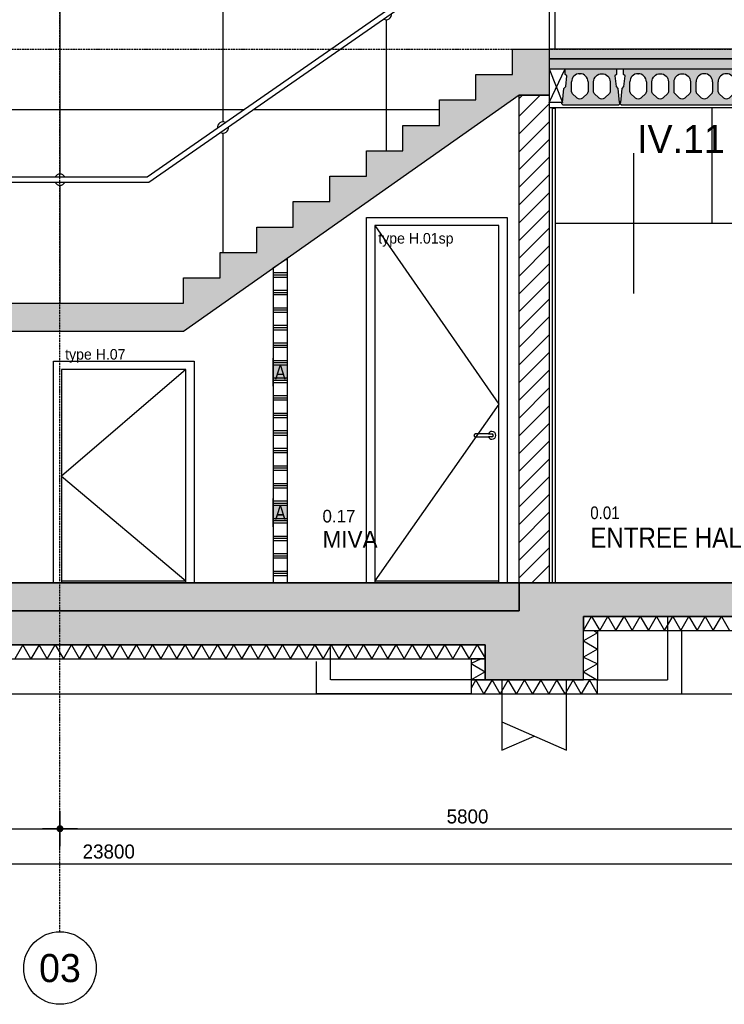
# Model space of a CAD drawing. Header units: millimetres. Extents: x -297000 to 504135, y -166520 to 252050.
# Tile 348 of 416: x 83088 to 88102, y -18600 to -11591. Entities that reach past the tile are written whole.
import ezdxf
from ezdxf.enums import TextEntityAlignment as Align

# ---------------------------------------------------------------- set-up
doc = ezdxf.new("R2010")
doc.units = ezdxf.units.MM
doc.header["$MEASUREMENT"] = 0
for name, pattern in [('ACAD_ISO10W100', [18, 12, -3, 0, -3]), ('CENTER', [50.800000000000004, 31.75, -6.349999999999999, 6.349999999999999, -6.349999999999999]), ('HIDDEN2', [4.762499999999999, 3.175, -1.5875])]:
    doc.linetypes.add(name, pattern=pattern)
doc.layers.get('Defpoints').update_dxf_attribs({"color": 6})
for name, color, linetype in [('010_D0050_D', 1, 'Continuous'), ('010_T0050_T', 4, 'Continuous'), ('040_AXPRI_B', 9, 'CENTER'), ('053_SHADE_S', 253, 'Continuous'), ('068_HATCH_H', 8, 'Continuous'), ('080_SYMB_DETAIL', 4, 'Continuous'), ('200_PRIMA_G', 3, 'Continuous'), ('210_INSUL_G', 8, 'Continuous'), ('220_WALIN_E', 1, 'Continuous'), ('220_WALIN_G', 1, 'Continuous'), ('220_WALIN_T', 1, 'Continuous'), ('240_STAIR_G', 1, 'Continuous'), ('299_CONCR_G', 3, 'Continuous'), ('299_CONCR_H', 251, 'Continuous'), ('320_DOORS_E', 8, 'Continuous'), ('420_WAFIN_G', 1, 'Continuous'), ('450_CEIFI_G', 2, 'Continuous')]:
    doc.layers.add(name, color=color, linetype=linetype)
doc.styles.add('VMX 1 SMALL 100', font='unvr55w.TTF', dxfattribs={"height": 100})
doc.styles.add('VMX 2 MEDIUM 0', font='unvr55w.TTF', dxfattribs={"height": 2})
doc.styles.add('VMX 2 MEDIUM 50', font='unvr55w.TTF', dxfattribs={"height": 100})
doc.styles.add('VMX 3 BIG 1', font='unvr55w.TTF', dxfattribs={"height": 4})
doc.styles.add('VMX 3 BIG 200', font='unvr55w.TTF', dxfattribs={"height": 800})
doc.dimstyles.new('VMX 50', dxfattribs={"dimscale": 50, "dimtxt": 1, "dimasz": 1, "dimexe": 2, "dimexo": 2, "dimgap": 0.7, "dimtad": 1, "dimdec": 0, "dimdsep": 46, "dimtxsty": 'VMX 2 MEDIUM 50', "dimblk1": 'VMX-DIM-ARROW', "dimblk2": 'VMX-DIM-ARROW', "dimsah": 1, "dimcen": 1, "dimdle": 2, "dimse1": 1, "dimse2": 1, "dimclrd": 256, "dimclre": 256, "dimclrt": 256, "dimadec": 0, "dimazin": 0, "dimtm": 1e-09, "dimtfac": 1, "dimtdec": 0, "dimtmove": 2, "dimatfit": 2, "dimldrblk": 'VMX-DIM-ARROW', "dimfxl": 0, "dimtolj": 2, "dimlwd": -1, "dimarcsym": 0})

# ---------------------------------------------------------------- blocks, each defined once
blk = doc.blocks.new('VMX GRID')
at = {"linetype": 'Continuous'}
blk.add_circle((0, 0), 4.499999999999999, dxfattribs=at)
at = {"style": 'VMX 2 MEDIUM 0'}
blk.add_attdef('00', text='', height=2, dxfattribs=at).set_placement((0, 0), align=Align.MIDDLE_CENTER)
blk = doc.blocks.new('GRID02')
at = {"layer": '040_AXPRI_B', "linetype": 'ACAD_ISO10W100'}
blk.add_line((11599.99999780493, -2483.903999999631), (11599.9999978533, 11470.78071810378), dxfattribs=at)
blk.add_lwpolyline([(-4000, 3800), (27199.99999785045, 3800)], dxfattribs=at)
at = {"layer": 'Defpoints'}
blk.add_lwpolyline([(-4000, 0), (27199.99999785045, 0)], dxfattribs=at)
at = {"layer": '040_AXPRI_B', "ltscale": 2}
ref = blk.add_blockref('VMX GRID', (11599.9999978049, -2741.951999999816), dxfattribs=dict(at, xscale=57.34400000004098, yscale=57.34399999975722, zscale=57.34400000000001))
ref.add_attrib('00', '03', dxfattribs={"layer": '0', "height": 200, "style": 'VMX 3 BIG 1'}).set_placement((11599.9999978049, -2741.951999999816), align=Align.MIDDLE_CENTER)
blk = doc.blocks.new('KANAALPLAAT260')
at = {"layer": '299_CONCR_H'}
h = blk.add_hatch(color=256, dxfattribs=at)
h.paths.add_polyline_path([(5.049627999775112, 120.4962809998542), (18.44946200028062, 133.8961149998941), (25.96350099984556, 209.0364990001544), (15, 220), (15, 260), (1165, 260), (1165, 220), (1154.036499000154, 209.0364990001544), (1161.550537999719, 133.8961149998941), (1174.950372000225, 120.4962809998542), (1185, 20), (1190, 20), (1190, 10), (1180, 0), (0, 0), (-10, 10), (-10, 20), (-5, 20)])
edge = h.paths.add_edge_path(flags=16)
edge.add_arc((119, 76.68257113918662), 31.68257478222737, 226.8415831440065, 313.1584168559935)
edge.add_line((140.6714472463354, 53.57123368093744), (172.760268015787, 83.66084609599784))
edge.add_arc((162.5, 94.60282490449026), 15, 313.1584168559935, 360)
edge.add_line((177.5, 94.60282490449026), (177.5, 166.5))
edge.add_arc((119, 166.5), 58.5, 0, 180)
edge.add_line((60.5, 166.5), (60.5, 94.60282490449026))
edge.add_arc((75.5, 94.60282490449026), 14.99999999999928, 180, 226.8415831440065)
edge.add_line((65.239731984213, 83.66084609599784), (97.32855275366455, 53.57123368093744))
edge = h.paths.add_edge_path(flags=16)
edge.add_line((254.3285527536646, 53.57123368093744), (222.239731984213, 83.66084609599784))
edge.add_arc((232.5, 94.60282490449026), 14.99999999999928, 180, 226.8415831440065, ccw=False)
edge.add_line((217.5, 94.60282490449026), (217.5, 166.5))
edge.add_arc((276, 166.5), 58.5, 0, 180, ccw=False)
edge.add_line((334.5, 166.5), (334.5, 94.60282490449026))
edge.add_arc((319.5, 94.60282490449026), 15, -46.841583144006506, 0, ccw=False)
edge.add_line((329.760268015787, 83.66084609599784), (297.6714472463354, 53.57123368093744))
edge.add_arc((276, 76.68257113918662), 31.68257478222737, 226.8415831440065, 313.1584168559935, ccw=False)
edge = h.paths.add_edge_path(flags=16)
edge.add_arc((389.5, 94.60282490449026), 14.99999999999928, 180, 226.8415831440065)
edge.add_line((379.239731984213, 83.66084609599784), (411.3285527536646, 53.57123368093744))
edge.add_arc((433, 76.68257113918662), 31.68257478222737, 226.8415831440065, 313.1584168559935)
edge.add_line((454.6714472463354, 53.57123368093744), (486.760268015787, 83.66084609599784))
edge.add_arc((476.5, 94.60282490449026), 15, 313.1584168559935, 360)
edge.add_line((491.5, 94.60282490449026), (491.5, 166.5))
edge.add_arc((433, 166.5), 58.5, 0, 180)
edge.add_line((374.5, 166.5), (374.5, 94.60282490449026))
edge = h.paths.add_edge_path(flags=16)
edge.add_arc((590, 76.68257113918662), 31.68257478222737, 226.8415831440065, 313.1584168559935)
edge.add_line((611.6714472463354, 53.57123368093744), (643.760268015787, 83.66084609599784))
edge.add_arc((633.5, 94.60282490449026), 15, 313.1584168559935, 360)
edge.add_line((648.5, 94.60282490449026), (648.5, 166.5))
edge.add_arc((590, 166.5), 58.5, 0, 180)
edge.add_line((531.5, 166.5), (531.5, 94.60282490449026))
edge.add_arc((546.5, 94.60282490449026), 14.99999999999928, 180, 226.8415831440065)
edge.add_line((536.239731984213, 83.66084609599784), (568.3285527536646, 53.57123368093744))
edge = h.paths.add_edge_path(flags=16)
edge.add_line((725.3285527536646, 53.57123368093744), (693.239731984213, 83.66084609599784))
edge.add_arc((703.5, 94.60282490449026), 14.99999999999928, 180, 226.8415831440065, ccw=False)
edge.add_line((688.5, 94.60282490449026), (688.5, 166.5))
edge.add_arc((747, 166.5), 58.5, 0, 180, ccw=False)
edge.add_line((805.5, 166.5), (805.5, 94.60282490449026))
edge.add_arc((790.5, 94.60282490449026), 15, -46.841583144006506, 0, ccw=False)
edge.add_line((800.760268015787, 83.66084609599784), (768.6714472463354, 53.57123368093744))
edge.add_arc((747, 76.68257113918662), 31.68257478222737, 226.8415831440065, 313.1584168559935, ccw=False)
edge = h.paths.add_edge_path(flags=16)
edge.add_arc((860.5, 94.60282490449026), 14.99999999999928, 180, 226.8415831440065)
edge.add_line((850.239731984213, 83.66084609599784), (882.3285527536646, 53.57123368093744))
edge.add_arc((904, 76.68257113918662), 31.68257478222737, 226.8415831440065, 313.1584168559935)
edge.add_line((925.6714472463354, 53.57123368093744), (957.760268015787, 83.66084609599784))
edge.add_arc((947.5, 94.60282490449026), 15, 313.1584168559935, 360)
edge.add_line((962.5, 94.60282490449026), (962.5, 166.5))
edge.add_arc((904, 166.5), 58.5, 0, 180)
edge.add_line((845.5, 166.5), (845.5, 94.60282490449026))
edge = h.paths.add_edge_path(flags=16)
edge.add_line((1002.5, 94.60282490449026), (1002.5, 166.5))
edge.add_arc((1061, 166.5), 58.5, 0, 180, ccw=False)
edge.add_line((1119.5, 166.5), (1119.5, 94.60282490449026))
edge.add_arc((1104.5, 94.60282490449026), 15, -46.841583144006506, 0, ccw=False)
edge.add_line((1114.760268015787, 83.66084609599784), (1082.671447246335, 53.57123368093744))
edge.add_arc((1061, 76.68257113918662), 31.68257478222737, 226.8415831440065, 313.1584168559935, ccw=False)
edge.add_line((1039.328552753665, 53.57123368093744), (1007.239731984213, 83.66084609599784))
edge.add_arc((1017.5, 94.60282490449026), 14.99999999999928, 180, 226.8415831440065, ccw=False)
at = {"layer": '299_CONCR_G'}
for p, q in [((60.5, 94.60282490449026), (60.5, 166.5)), ((177.5, 166.5), (177.5, 94.60282490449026)), ((531.5, 94.60282490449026), (531.5, 166.5)), ((648.5, 166.5), (648.5, 94.60282490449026)), ((688.5, 94.60282490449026), (688.5, 166.5)), ((805.5, 166.5), (805.5, 94.60282490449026)), ((845.5, 94.60282490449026), (845.5, 166.5)), ((962.5, 166.5), (962.5, 94.60282490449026)), ((1002.5, 94.60282490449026), (1002.5, 166.5)), ((1119.5, 166.5), (1119.5, 94.60282490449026)), ((97.32855275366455, 53.57123368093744), (65.239731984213, 83.66084609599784)), ((254.3285527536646, 53.57123368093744), (222.239731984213, 83.66084609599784)), ((329.760268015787, 83.66084609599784), (297.6714472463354, 53.57123368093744)), ((411.3285527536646, 53.57123368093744), (379.239731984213, 83.66084609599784)), ((486.760268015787, 83.66084609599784), (454.6714472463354, 53.57123368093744)), ((568.3285527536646, 53.57123368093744), (536.239731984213, 83.66084609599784)), ((643.760268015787, 83.66084609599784), (611.6714472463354, 53.57123368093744)), ((725.3285527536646, 53.57123368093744), (693.239731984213, 83.66084609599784)), ((800.760268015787, 83.66084609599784), (768.6714472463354, 53.57123368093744)), ((882.3285527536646, 53.57123368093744), (850.239731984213, 83.66084609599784)), ((957.760268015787, 83.66084609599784), (925.6714472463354, 53.57123368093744)), ((1039.328552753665, 53.57123368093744), (1007.239731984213, 83.66084609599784)), ((1114.760268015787, 83.66084609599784), (1082.671447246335, 53.57123368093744))]:
    blk.add_line(p, q, dxfattribs=at)
blk.add_lwpolyline([(1161.550537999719, 133.8961149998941), (1174.950372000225, 120.4962809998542), (1185, 20), (1190, 20), (1190, 10), (1180, 0), (0, 0), (-10, 10), (-10, 20), (-5, 20), (5.049627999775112, 120.4962809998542), (18.44946200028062, 133.8961149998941), (25.96350099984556, 209.0364990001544), (15, 220), (15, 260), (1165, 260), (1165, 220), (1154.036499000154, 209.0364990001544)], close=True, dxfattribs=at)
for points in [[(222.2397319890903, 83.6608460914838, -0.2072792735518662), (217.5, 94.60282490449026), (217.5, 166.5, -0.9999999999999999), (334.5, 166.5), (334.5, 94.60282490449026, -0.2072792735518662), (329.7602680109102, 83.66084609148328)], [(379.2397319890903, 83.6608460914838, -0.2072792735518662), (374.5, 94.60282490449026), (374.5, 166.5, -0.9999999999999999), (491.5, 166.5), (491.5, 94.60282490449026, -0.2072792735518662), (486.7602680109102, 83.66084609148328)]]:
    blk.add_lwpolyline(points, format="xyb", dxfattribs=at)
blk.add_lwpolyline([(172.760268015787, 83.66084609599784), (140.6714472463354, 53.57123368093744)], dxfattribs=at)
for centre, radius, start, end in [((119, 166.5), 58.5, 0, 180), ((590, 166.5), 58.5, 0, 180), ((747, 166.5), 58.5, 0, 180), ((904, 166.5), 58.5, 0, 180), ((1061, 166.5), 58.5, 0, 180), ((75.5, 94.60282490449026), 14.99999999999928, 180, 226.8415831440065), ((162.5, 94.60282490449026), 15, 313.1584168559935, 0), ((546.5, 94.60282490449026), 14.99999999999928, 180, 226.8415831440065), ((633.5, 94.60282490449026), 15, 313.1584168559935, 0), ((703.5, 94.60282490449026), 14.99999999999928, 180, 226.8415831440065), ((790.5, 94.60282490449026), 15, 313.1584168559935, 0), ((860.5, 94.60282490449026), 14.99999999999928, 180, 226.8415831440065), ((947.5, 94.60282490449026), 15, 313.1584168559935, 0), ((1017.5, 94.60282490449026), 14.99999999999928, 180, 226.8415831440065), ((1104.5, 94.60282490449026), 15, 313.1584168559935, 0), ((119, 76.68257113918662), 31.68257478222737, 226.8415831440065, 313.1584168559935), ((276, 76.68257113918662), 31.68257478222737, 226.8415831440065, 313.1584168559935), ((433, 76.68257113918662), 31.68257478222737, 226.8415831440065, 313.1584168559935), ((590, 76.68257113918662), 31.68257478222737, 226.8415831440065, 313.1584168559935), ((747, 76.68257113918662), 31.68257478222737, 226.8415831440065, 313.1584168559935), ((904, 76.68257113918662), 31.68257478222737, 226.8415831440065, 313.1584168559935), ((1061, 76.68257113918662), 31.68257478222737, 226.8415831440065, 313.1584168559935)]:
    blk.add_arc(centre, radius, start, end, dxfattribs=at)
at = {"layer": '299_CONCR_G', "linetype": 'ByBlock'}
blk.add_point((119.0456621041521, 224.9999821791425), dxfattribs=at)
blk = doc.blocks.new('KANAALPLAAT260_passstrook1')
at = {"layer": '299_CONCR_H'}
h = blk.add_hatch(color=256, dxfattribs=at)
edge = h.paths.add_edge_path(flags=16)
edge.add_arc((119, 76.68257113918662), 31.68257478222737, 226.8415831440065, 313.1584168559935)
edge.add_line((140.6714472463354, 53.57123368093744), (172.760268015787, 83.66084609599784))
edge.add_arc((162.5, 94.60282490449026), 15, 313.1584168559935, 360)
edge.add_line((177.5, 94.60282490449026), (177.5, 166.5))
edge.add_arc((119, 166.5), 58.5, 0, 180)
edge.add_line((60.5, 166.5), (60.5, 94.60282490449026))
edge.add_arc((75.5, 94.60282490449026), 14.99999999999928, 180, 226.8415831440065)
edge.add_line((65.239731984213, 83.66084609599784), (97.32855275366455, 53.57123368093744))
edge = h.paths.add_edge_path(flags=16)
edge.add_line((254.3285527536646, 53.57123368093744), (222.239731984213, 83.66084609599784))
edge.add_arc((232.5, 94.60282490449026), 14.99999999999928, 180, 226.8415831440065, ccw=False)
edge.add_line((217.5, 94.60282490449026), (217.5, 166.5))
edge.add_arc((276, 166.5), 58.5, 0, 180, ccw=False)
edge.add_line((334.5, 166.5), (334.5, 94.60282490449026))
edge.add_arc((319.5, 94.60282490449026), 15, -46.841583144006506, 0, ccw=False)
edge.add_line((329.760268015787, 83.66084609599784), (297.6714472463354, 53.57123368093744))
edge.add_arc((276, 76.68257113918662), 31.68257478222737, 226.8415831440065, 313.1584168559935, ccw=False)
h.paths.add_polyline_path([(376.5505379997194, 133.8961149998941), (389.9503720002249, 120.4962809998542), (400, 20), (405, 20), (405, 10), (395, 0), (0, 0), (-10, 10), (-10, 20), (-5, 20), (5.049627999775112, 120.4962809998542), (18.44946200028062, 133.8961149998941), (25.96350099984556, 209.0364990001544), (15, 220), (15, 260), (380, 260), (380, 220), (369.0364990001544, 209.0364990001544)])
at = {"layer": '299_CONCR_G'}
for p, q in [((60.5, 94.60282490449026), (60.5, 166.5)), ((177.5, 166.5), (177.5, 94.60282490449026)), ((97.32855275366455, 53.57123368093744), (65.239731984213, 83.66084609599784)), ((254.3285527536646, 53.57123368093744), (222.239731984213, 83.66084609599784)), ((329.760268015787, 83.66084609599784), (297.6714472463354, 53.57123368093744))]:
    blk.add_line(p, q, dxfattribs=at)
blk.add_lwpolyline([(376.5505379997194, 133.8961149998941), (389.9503720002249, 120.4962809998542), (400, 20), (405, 20), (405, 10), (395, 0), (0, 0), (-10, 10), (-10, 20), (-5, 20), (5.049627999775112, 120.4962809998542), (18.44946200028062, 133.8961149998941), (25.96350099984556, 209.0364990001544), (15, 220), (15, 260), (380, 260), (380, 220), (369.0364990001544, 209.0364990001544)], close=True, dxfattribs=at)
blk.add_lwpolyline([(222.2397319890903, 83.6608460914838, -0.2072792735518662), (217.5, 94.60282490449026), (217.5, 166.5, -0.9999999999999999), (334.5, 166.5), (334.5, 94.60282490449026, -0.2072792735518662), (329.7602680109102, 83.66084609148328)], format="xyb", dxfattribs=at)
blk.add_lwpolyline([(172.760268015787, 83.66084609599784), (140.6714472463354, 53.57123368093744)], dxfattribs=at)
for centre, radius, start, end in [((119, 166.5), 58.5, 0, 180), ((75.5, 94.60282490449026), 14.99999999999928, 180, 226.8415831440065), ((162.5, 94.60282490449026), 15, 313.1584168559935, 0), ((119, 76.68257113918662), 31.68257478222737, 226.8415831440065, 313.1584168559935), ((276, 76.68257113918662), 31.68257478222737, 226.8415831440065, 313.1584168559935)]:
    blk.add_arc(centre, radius, start, end, dxfattribs=at)
at = {"layer": '299_CONCR_G', "linetype": 'ByBlock'}
blk.add_point((119.0456621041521, 224.9999821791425), dxfattribs=at)
blk = doc.blocks.new('1006_X-03.03')
at = {"layer": '053_SHADE_S'}
h = blk.add_hatch(color=256, dxfattribs=at)
h.paths.add_polyline_path([(-100.0000022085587, 3730), (8105.011197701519, 3729.999962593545), (8105.011004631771, 3800), (-100.0000022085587, 3800)])
h.paths.add_polyline_path([(-100.0000022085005, 3660), (8104.999997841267, 3659.999962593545), (8105.011197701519, 3729.999962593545), (-100.0000022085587, 3730)])
h.paths.add_polyline_path([(15080.00011521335, 3659.999999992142), (23299.98879800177, 3659.999962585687), (23299.99999786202, 3729.999962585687), (15080.00011521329, 3729.999999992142)])
h.paths.add_polyline_path([(15080.00011521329, 3729.999999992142), (23299.99999786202, 3729.999962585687), (23299.99980479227, 3799.999999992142), (15080.00011521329, 3799.999999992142)])
blk.add_hatch(color=256, dxfattribs=at).paths.add_polyline_path([(5906.999997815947, -200.000000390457), (14868.00001088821, -200.000000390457), (14868.00001088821, 0.0003289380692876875), (5906.999997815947, 0.0003289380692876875)])
at = {"layer": '068_HATCH_H'}
h = blk.add_hatch(dxfattribs=at)
h.set_pattern_fill('AR-CONC', color=256, scale=10, style=0)
h.set_pattern_definition([(49.99999999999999, (-71775.00000211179, 15600.00000125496), (71.72601826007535, -6.275213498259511), [7.5, -82.5]), (355, (-71775.00000211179, 15600.00000125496), (-13.8751333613, 75.21921337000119), [6, -66]), (100.4514, (-71769.02283411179, 15599.47706725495), (57.85093817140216, 68.94395420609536), [6.374019, -70.11421119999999]), (46.18420000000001, (-71775.00000211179, 15620.00000125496), (106.7241048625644, -16.55190143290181), [11.25, -123.75]), (96.6356, (-71766.1063276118, 15618.62067055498), (93.46627055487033, 97.41178709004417), [9.561028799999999, -105.1713]), (351.1842, (-71775.00000211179, 15620.00000125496), (93.46619451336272, 97.41186009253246), [9, -99]), (21, (-71765.00000211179, 15615.00000125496), (59.69070521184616, -40.26188906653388), [7.5, -82.5]), (326.0000000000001, (-71765.00000211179, 15615.00000125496), (24.33153319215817, 72.5150045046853), [6, -66]), (71.4514, (-71760.02577881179, 15611.64484065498), (84.02226285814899, 32.25304967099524), [6.374019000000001, -70.1142112]), (37.50000000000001, (-71775.00000211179, 15600.00000125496), (1.215985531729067, 33.28938538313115), [0, -65.19999999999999, 0, -67, 0, -66.25]), (7.499999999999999, (-71775.00000211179, 15600.00000125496), (26.30695374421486, 39.44117118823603), [0, -38.2, 0, -63.7, 0, -25.25]), (327.5, (-71797.30000211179, 15600.00000125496), (53.38224361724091, -2.25548717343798), [0, -25, 0, -78, 0, -103.5]), (317.5, (-71807.30000211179, 15600.00000125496), (58.31861693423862, 10.01049823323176), [0, -32.5, 0, -51.8, 0, -73.5])])
h.paths.add_polyline_path([(-100.0000022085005, 3660), (8104.999997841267, 3659.999962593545), (8105.011197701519, 3729.999962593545), (-100.0000022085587, 3730)])
h.paths.add_polyline_path([(15080.00011521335, 3659.999999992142), (23299.98879800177, 3659.999962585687), (23299.99999786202, 3729.999962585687), (15080.00011521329, 3729.999999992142)])
h = blk.add_hatch(dxfattribs=at)
h.set_pattern_fill('ANSI31', color=256, scale=715, style=0)
h.set_pattern_definition([(45, (14868.00001088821, 0), (-63.19766856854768, 63.19766856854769), [])])
h.paths.add_polyline_path([(14868.00001088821, 0.0003289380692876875), (14868.00001088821, 3470.808630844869), (15082.00001088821, 3470.808630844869), (15082.00001088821, 0)])
h = blk.add_hatch(dxfattribs=at)
h.set_pattern_fill('PLAST', color=256, scale=500, angle=180, style=0)
h.set_pattern_definition([(180, (13118.00001088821, 1233.601085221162), (-1.530757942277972e-14, -125), []), (180, (13118.00001088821, 1217.976085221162), (-1.530757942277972e-14, -125), []), (180, (13118.00001088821, 1202.351085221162), (-1.530757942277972e-14, -125), [])])
h.paths.add_polyline_path([(13118.00001088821, 0.0003289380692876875), (13218.00001088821, 0.0003289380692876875), (13218.00001088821, 2309.756762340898), (13118.00001088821, 2239.389982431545)])
at = {"layer": '299_CONCR_H'}
for points in [[(15080.00011521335, 3800), (15080.00011521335, 3470.808630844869), (14868.00001088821, 3470.808630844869), (12480.00011522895, 1790.450000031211), (10951.57748366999, 1790.450000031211), (8407.18056252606, 0), (8119.999997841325, 0), (8119.999997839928, 180.9500000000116), (8379.999997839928, 180.9500000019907), (8379.999997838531, 361.9000000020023), (8639.999997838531, 361.9000000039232), (8639.999997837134, 542.8500000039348), (8899.999997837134, 542.8500000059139), (8899.999997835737, 723.8000000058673), (9159.999997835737, 723.8000000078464), (9159.99999783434, 904.750000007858), (9419.99999783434, 904.7500000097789), (9419.999997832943, 1085.700000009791), (9679.999997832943, 1085.70000001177), (9679.999997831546, 1266.650000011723), (9939.999997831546, 1266.650000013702), (9939.99999783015, 1447.600000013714), (10199.99999783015, 1447.600000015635), (10199.99999782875, 1628.550000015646), (10459.99999782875, 1628.550000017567), (10459.99999782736, 1809.500000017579), (10719.99999782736, 1809.500000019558), (10719.99999782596, 1990.450000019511), (12480.00011522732, 1990.450000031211), (12480.00011522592, 2171.436269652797), (12740.00011522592, 2171.436269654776), (12740.00011522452, 2352.386269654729), (13000.00011522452, 2352.386269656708), (13000.00011522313, 2533.33626965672), (13260.00011522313, 2533.336269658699), (13260.00011522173, 2714.286269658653), (13520.00011522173, 2714.286269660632), (13520.00011522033, 2895.236269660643), (13780.00011522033, 2895.236269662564), (13780.00011521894, 3076.186269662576), (14040.00011521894, 3076.186269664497), (14040.00011521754, 3257.136269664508), (14300.00011521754, 3257.136269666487), (14300.00011521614, 3438.086269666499), (14560.00011521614, 3438.086269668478), (14560.00011521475, 3619.036269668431), (14820.00011521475, 3619.036269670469), (14820.00011521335, 3800)], [(23550.00000007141, -690.0000000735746), (23550.00043969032, -239.999692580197), (23300.0000000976, -239.9999867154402), (23300.0000000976, -3.904569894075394e-07), (14868.00001310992, -3.904569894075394e-07), (14868.00001310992, -200.000000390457), (5907.000000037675, -200.000000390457), (5907.000000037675, 0), (-99.99999777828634, 0), (-99.99999777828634, -239.9996876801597), (-349.9999977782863, -239.9996925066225), (-349.9999977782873, -689.9999999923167), (350.0000022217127, -689.9999999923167), (350.0000022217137, -240.0000000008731), (5450.000001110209, -239.9999989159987), (5450.000000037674, -690.0000000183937), (6150.000000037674, -690.0000000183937), (6150.000000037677, -440.0000003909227), (7910.000001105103, -440.0000003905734), (7909.999997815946, -690.0000000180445), (8610.000001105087, -690.0000287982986), (8610.000001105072, -440.000000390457), (14625.00001203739, -440.0000003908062), (14625.00001203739, -690.0000000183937), (15325.00001203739, -690.0000000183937), (15325.00001162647, -239.9999196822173), (22850.00034025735, -240.000000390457), (22850.00034025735, -690.0000000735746)]]:
    blk.add_hatch(color=256, dxfattribs=at).paths.add_polyline_path(points)
at = {"layer": '068_HATCH_H'}
for points in [[(15325.00000488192, -339.9996924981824), (15382.7350266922, -239.9997013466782), (15440.47004850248, -339.9996924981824), (15498.20507031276, -239.9997013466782), (15555.94009212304, -339.9996924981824), (15613.67511393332, -239.9997013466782), (15671.4101357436, -339.9996924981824), (15729.14516015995, -239.9996968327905), (15786.88018457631, -339.9996924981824), (15844.61520638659, -239.9997013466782), (15902.35022819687, -339.9996924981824), (15960.08525000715, -239.9997013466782), (16017.82027181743, -339.9996924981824), (16075.55529362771, -239.9997013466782), (16133.29031543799, -339.9996924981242), (16191.02533724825, -239.9997013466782), (16248.76035905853, -339.9996924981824), (16306.49538086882, -239.9997013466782), (16364.2304026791, -339.9996924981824)], [(15398.20510822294, -339.9996924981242), (15425.00000981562, -355.4697361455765), (15325.00001866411, -413.2047579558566), (15425.00000981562, -470.9397797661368), (15325.00001866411, -528.6748015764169), (15425.00000981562, -576.4101357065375), (15325.00001415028, -634.1451601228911), (15425.00000981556, -691.8801845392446)], [(11509.00146190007, -540.0000003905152), (11451.26644008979, -440.000009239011), (11393.53141827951, -540.0000003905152), (11335.79639646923, -440.000009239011), (11278.06137465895, -540.0000003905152)], [(11509.00146190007, -540.0000003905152), (11566.73648371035, -440.000009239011), (11624.47150552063, -540.0000003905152), (11682.20652733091, -440.000009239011), (11739.94154914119, -540.0000003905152), (11797.67657095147, -440.000009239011), (11855.41159276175, -540.0000003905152), (11913.14661717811, -440.0000047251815), (11970.88164159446, -540.0000003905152), (12028.61666340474, -440.000009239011), (12086.35168521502, -540.0000003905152), (12144.0867070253, -440.000009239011), (12201.82172883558, -540.0000003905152), (12259.55675064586, -440.000009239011), (12317.29177245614, -540.0000003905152), (12375.02679426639, -440.000009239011), (12432.76181607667, -540.0000003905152), (12490.49683788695, -440.000009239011), (12548.23185969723, -540.0000003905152), (12605.96688150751, -440.000009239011), (12663.70190331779, -540.0000003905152), (12721.43692773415, -440.0000047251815), (12779.1719521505, -540.0000003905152), (12836.90697396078, -440.000009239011), (12894.64199577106, -540.0000003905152), (12952.37701758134, -440.000009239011), (13010.11203939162, -540.0000003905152), (13067.8470612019, -440.000009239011), (13125.58208301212, -540.0000003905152), (13183.3171048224, -440.000009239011), (13241.05212663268, -540.0000003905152), (13298.78714844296, -440.000009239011), (13356.52217025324, -540.0000003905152), (13414.25719206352, -440.000009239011), (13471.9922138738, -540.0000003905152), (13529.72723829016, -440.0000047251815), (13587.46226270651, -540.0000003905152), (13645.19728451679, -440.000009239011), (13702.93230632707, -540.0000003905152), (13760.66732813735, -440.000009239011), (13818.40234994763, -540.0000003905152), (13876.13737175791, -440.000009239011), (13933.87239356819, -540.0000003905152), (13991.60741537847, -440.000009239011), (14049.34243718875, -540.0000003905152), (14107.07745899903, -440.000009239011), (14164.81248080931, -540.0000003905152), (14222.54750261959, -440.000009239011), (14280.28252442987, -540.0000003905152), (14338.01754884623, -440.0000047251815), (14395.75257326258, -540.0000003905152), (14453.48759507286, -440.000009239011), (14511.22261688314, -540.0000003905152), (14568.95763869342, -440.000009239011), (14625.0000131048, -537.0682490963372)], [(14597.33625926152, -540.0000003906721), (14525.00001532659, -574.5299511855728), (14625.00001099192, -632.2649756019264), (14525.00001532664, -690.0000000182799)], [(15425.00001474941, -790.0000085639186), (15367.26499293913, -690.0000174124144), (15309.52997112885, -790.0000085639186), (15251.79494931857, -690.0000174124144), (15194.05992750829, -790.0000085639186), (15136.32490569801, -690.0000174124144), (15078.58988388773, -790.0000085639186), (15020.85485947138, -690.0000128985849), (14963.11983505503, -790.0000085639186), (14905.38481324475, -690.0000174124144), (14847.64979143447, -790.0000085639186), (14789.91476962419, -690.0000174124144), (14732.17974781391, -790.0000085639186), (14674.44472600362, -690.0000174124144), (14616.70970419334, -790.0000085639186), (14558.97467234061, -690.0000000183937), (14525.00000981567, -748.8458416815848)]]:
    blk.add_lwpolyline(points, dxfattribs=at)
at = {"layer": '200_PRIMA_G', "color": 1}
for points in [[(14745.00001038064, -690.0000000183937), (14745.00001038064, -990.0000000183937), (15205.00001038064, -1190.000000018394), (15205.00001038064, -690.0000000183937)], [(14745.00001038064, -990.0000000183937), (14745.00001038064, -1190.000000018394), (14975.00001038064, -1090.000000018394)]]:
    blk.add_lwpolyline(points, dxfattribs=at)
at = {"layer": '210_INSUL_G', "color": 1}
for points in [[(15325.00000981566, -339.9973994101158), (22850.00033696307, -339.9996837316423), (22850.00033803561, -239.9996925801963), (15325.00000488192, -239.9974082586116), (15325.00000981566, -339.9973994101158)], [(15325.00000981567, -690.0000000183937), (15325.00000981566, -339.9996924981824), (15425.0000098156, -339.9996924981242), (15425.00000981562, -690.0000000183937)], [(14625.0000131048, -440.0000003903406), (8610.000001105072, -440.000000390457), (8610.000001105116, -540.0000003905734), (14625.0000131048, -540.0000003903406), (14625.0000131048, -440.0000003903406)], [(14625.00001532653, -690.0000000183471), (14625.00001532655, -540.0000003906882), (14525.0000153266, -540.00000039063), (14525.00001532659, -690.0000000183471), (14625.00001532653, -690.0000000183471)], [(15425.00000981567, -690.0000000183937), (14525.00000981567, -690.0000000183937), (14525.00000981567, -790.0000000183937), (15425.00000981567, -790.0000000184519), (15425.00000981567, -690.0000000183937)]]:
    blk.add_lwpolyline(points, dxfattribs=at)
at = {"layer": '210_INSUL_G'}
for points in [[(15425.00001474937, -790.000008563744), (16025.00000981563, -790.0000000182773), (16025.00008267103, -339.999904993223)], [(14525.00000981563, -790.0000000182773), (13425.00000981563, -790.0000000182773), (13425.00000981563, -559.9996876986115)], [(449.9999999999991, -789.9999999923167), (22749.99990226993, -790.0105126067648)]]:
    blk.add_lwpolyline(points, dxfattribs=at)
at = {"layer": '220_WALIN_E', "color": 8}
for points in [[(15123.00069190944, 3800), (15123.00179247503, 7053.199985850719)], [(16240.00048430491, 2560.000000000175), (16240.00158685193, 3384.000000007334)], [(15123.00001088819, 2560), (17273.99999792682, 2560.000000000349)]]:
    blk.add_lwpolyline(points, dxfattribs=at)
at = {"layer": '220_WALIN_E'}
for points in [[(11599.99999783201, 4779.854067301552), (11599.99999783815, 2910.082845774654)], [(12759.99999783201, 4779.854067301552), (12759.99999783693, 3281.940178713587)], [(15079.99999783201, 4779.854067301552), (15079.9999978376, 3800)], [(13919.99999783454, 4009.262369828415), (13919.9999978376, 3076.186269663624)], [(10440.00048628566, 3370.000000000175), (12908.99108192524, 3370.000000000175)], [(12979.01433238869, 3370.000000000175), (14300.00011521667, 3370.000000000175)], [(12759.99999783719, 3201.940178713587), (12759.99999783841, 2352.386269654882)], [(11599.99999783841, 2830.450000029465), (11599.99999784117, 1990.45000002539)]]:
    blk.add_lwpolyline(points, dxfattribs=at)
at = {"layer": '220_WALIN_G', "ltscale": 10}
for p, q in [((13118.00001088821, 1400.000328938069), (13118.00001088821, 1600.000328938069)), ((13218.00001088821, 1400.000328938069), (13218.00001088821, 1600.000328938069)), ((13118.00001088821, 400.0003289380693), (13118.00001088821, 600.0003289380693)), ((13218.00001088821, 400.0003289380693), (13218.00001088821, 600.0003289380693))]:
    blk.add_line(p, q, dxfattribs=at)
at = {"layer": '220_WALIN_G', "color": 2, "ltscale": 10}
blk.add_lwpolyline([(14868.00001088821, 0.0003289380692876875), (14868.00001088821, 3470.808630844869), (15082.00001088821, 3470.808630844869), (15082.00001088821, 0), (14868.00001088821, 0.0003289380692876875)], dxfattribs=at)
at = {"layer": '220_WALIN_G', "ltscale": 10}
blk.add_lwpolyline([(13118.00001088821, 0.0003289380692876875), (13218.00001088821, 0.0003289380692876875), (13218.00001088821, 2309.756762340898), (13118.00001088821, 2239.389982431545)], close=True, dxfattribs=at)
at = {"layer": '240_STAIR_G'}
blk.add_lwpolyline([(14888.35044308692, 4698.835700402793), (12232.49948788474, 2850.450000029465), (10732.54920557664, 2850.450000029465), (8212.616244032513, 1096.673579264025, -0.9999999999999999), (8189.766820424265, 1129.505025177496), (10719.99999784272, 2890.450000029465), (12219.95019330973, 2890.450000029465), (14865.50088969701, 4731.667055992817, -0.9999999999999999)], format="xyb", close=True, dxfattribs=at)
for centre, radius, start, end in [((13919.99999784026, 4049.262369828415), 39.99999999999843, 244.836432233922, 4.836432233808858), ((12759.99999784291, 3241.940178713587), 39.99999999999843, 64.83643223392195, 184.8364322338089), ((12759.99999784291, 3241.940178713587), 39.99999999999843, 244.836432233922, 4.836432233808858), ((11599.99999784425, 2870.450000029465), 40, 30.00000000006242, 149.9999999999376), ((11599.99999784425, 2870.450000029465), 40, 210.0000000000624, 329.9999999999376)]:
    blk.add_arc(centre, radius, start, end, dxfattribs=at)
at = {"layer": '299_CONCR_G'}
for points in [[(15080.00011521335, 3800), (15080.00011521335, 3470.808630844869), (14868.00001088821, 3470.808630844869), (12480.00011522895, 1790.450000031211), (10951.57748366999, 1790.450000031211)], [(10719.99999782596, 1990.450000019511), (12480.00011522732, 1990.450000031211), (12480.00011522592, 2171.436269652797), (12740.00011522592, 2171.436269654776), (12740.00011522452, 2352.386269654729), (13000.00011522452, 2352.386269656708), (13000.00011522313, 2533.33626965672), (13260.00011522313, 2533.336269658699), (13260.00011522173, 2714.286269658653), (13520.00011522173, 2714.286269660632), (13520.00011522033, 2895.236269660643), (13780.00011522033, 2895.236269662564), (13780.00011521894, 3076.186269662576), (14040.00011521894, 3076.186269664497), (14040.00011521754, 3257.136269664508), (14300.00011521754, 3257.136269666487), (14300.00011521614, 3438.086269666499), (14560.00011521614, 3438.086269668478), (14560.00011521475, 3619.036269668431), (14820.00011521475, 3619.036269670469), (14820.00011521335, 3800), (15080.00011521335, 3800)], [(15080.00011521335, 3659.999999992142), (15174.99999786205, 3420.000000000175), (15082.00001088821, 3420.000000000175), (15194.99999786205, 3659.999999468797)], [(23550.00000007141, -690.0000000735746), (23550.00043969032, -239.999692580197), (23300.0000000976, -239.9999867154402), (23300.0000000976, -3.904569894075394e-07), (14868.00001310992, -3.904569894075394e-07), (14868.00001310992, -200.000000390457), (5907.000000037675, -200.000000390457), (5907.000000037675, 0), (-99.99999777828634, 0)], [(350.0000022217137, -240.0000000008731), (5450.000001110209, -239.9999989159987), (5450.000000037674, -690.0000000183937), (6150.000000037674, -690.0000000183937), (6150.000000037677, -440.0000003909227), (7910.000001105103, -440.0000003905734), (7909.999997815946, -690.0000000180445), (8610.000001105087, -690.0000287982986), (8610.000001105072, -440.000000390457), (14625.00001203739, -440.0000003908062), (14625.00001203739, -690.0000000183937), (15325.00001203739, -690.0000000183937), (15325.00001162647, -239.9999196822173), (22850.00034025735, -240.000000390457), (22850.00034025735, -690.0000000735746), (23550.00000007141, -690.0000000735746)]]:
    blk.add_lwpolyline(points, dxfattribs=at)
for points in [[(15080.00011521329, 3729.999999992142), (23299.99999786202, 3729.999962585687), (23299.99980479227, 3799.999999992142), (15080.00011521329, 3799.999999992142)], [(15080.00011521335, 3659.999999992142), (23299.98879800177, 3659.999962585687), (23299.99999786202, 3729.999962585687), (15080.00011521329, 3729.999999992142)], [(5906.999997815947, -200.000000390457), (14868.00001088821, -200.000000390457), (14868.00001088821, 0.0003289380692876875), (5906.999997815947, 0.0003289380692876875)]]:
    blk.add_lwpolyline(points, close=True, dxfattribs=at)
at = {"layer": '299_CONCR_G', "color": 8, "linetype": 'HIDDEN2'}
for points in [[(15425.00000981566, -690.0000000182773), (15925.00000981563, -690.0000000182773), (15925.00001793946, -239.9997370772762)], [(14525.00000981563, -690.0000000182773), (13525.00000981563, -690.0000000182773), (13525.00000981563, -459.9996876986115)]]:
    blk.add_lwpolyline(points, dxfattribs=at)
at = {"layer": '320_DOORS_E', "color": 1, "extrusion": (0, 1, 0)}
for p, q in [((14649.96591496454, 1060), (14673.96591496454, 1060)), ((14673.96591496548, 1040), (14649.96591496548, 1040))]:
    blk.add_line(p, q, dxfattribs=at)
at = {"layer": '320_DOORS_E', "color": 1}
for points in [[(13782.00001043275, 0.0003288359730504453), (13782.00001043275, 2600.999999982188), (14782.00001043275, 2600.999999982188), (14782.00001088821, 0.0003289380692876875), (14724.0000104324, 0.0003289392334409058), (14724.0000104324, 2543), (13840.00001044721, 2542.999999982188), (13840.00001021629, 0.0003282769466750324), (13782.00001043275, 0.0003288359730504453)], [(11554.00001041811, 0.0003288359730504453), (11554.00001041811, 1577.5), (12554.00001041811, 1577.5), (12554.00001087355, 0.0003289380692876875), (12496.00001041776, 0.0003289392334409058), (12496.00001041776, 1519.500000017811), (11612.00001043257, 1519.5), (11612.00001020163, 0.0003282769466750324), (11554.00001041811, 0.0003288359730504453)], [(11611.99978196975, 15), (12496.00001041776, 15)], [(13839.99978198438, 15), (14724.0000104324, 15)]]:
    blk.add_lwpolyline(points, dxfattribs=at)
at = {"layer": '320_DOORS_E'}
for points in [[(13840.00001044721, 2542.999999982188), (14724.0000104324, 1271.500164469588), (13840.00001021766, 15)], [(12496.00001041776, 1519.5), (11612.0000103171, 759.7501641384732), (12496.00001064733, 15)]]:
    blk.add_lwpolyline(points, dxfattribs=at)
at = {"layer": '320_DOORS_E', "color": 1}
blk.add_lwpolyline([(14649.96591496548, 1040, 0.3205488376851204), (14673.96591496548, 1022.5, 0.9999999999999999), (14673.96591496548, 1077.5, 0.3540864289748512), (14649.96591496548, 1060), (14555.96591496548, 1060, 0.9999999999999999), (14555.96591496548, 1040)], format="xyb", close=True, dxfattribs=at)
blk.add_arc((14673.96591496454, 1050), 9.999999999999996, 270, 90, dxfattribs=at)
at = {"layer": '420_WAFIN_G'}
blk.add_lwpolyline([(15104.00001088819, 3379.000000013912), (15123.00001088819, 3379.000000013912), (15123.00001088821, 0.0003289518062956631), (15104.00001088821, 0.0003289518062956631), (15104.00001088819, 3379.000000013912)], dxfattribs=at)
at = {"layer": '450_CEIFI_G'}
blk.add_lwpolyline([(15082.00001088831, 3384.000000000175), (17299.99999785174, 3384.000000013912)], dxfattribs=at)
for name, p in [('GRID02', (0, 0)), ('KANAALPLAAT260_passstrook1', (15179.99999786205, 3400.000000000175)), ('KANAALPLAAT260', (15594.99999786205, 3400.000000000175))]:
    blk.add_blockref(name, p)
at = {"layer": '220_WALIN_T', "ltscale": 10, "char_height": 100, "width": 100, "attachment_point": 5, "style": 'VMX 1 SMALL 100', "bg_fill": 1, "box_fill_scale": 1, "bg_fill_color": 255, "bg_fill_transparency": 0}
for insert in [(13168.00001088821, 1500.000328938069), (13168.00001088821, 500.0003289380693)]:
    blk.add_mtext('{\\fUnivers Condensed|b0|i0|c0|p34;A}', dxfattribs=dict(at, insert=insert))
blk = doc.blocks.new('VMX-DIM-ARROW')
h = blk.add_hatch(color=256)
edge = h.paths.add_edge_path()
edge.add_arc((0, 0), 0.5, 0, 360)
for p, q in [((0, 2.500000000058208), (0, -2.499999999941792)), ((-2.5, 0), (2.5, 0))]:
    blk.add_line(p, q)
blk = doc.blocks.new('*D850')
at = {"layer": '010_D0050_D'}
blk.add_line((77625.00430706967, -17350.00023882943), (83325.00430710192, -17350.00023882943), dxfattribs=at)
at = {"layer": 'Defpoints', "color": 0}
for p in [(83375.00430710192, -17350.00023882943), (77575.00430706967, -17602.34622440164), (83375.00430710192, -17894.66388969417)]:
    blk.add_point(p, dxfattribs=at)
at = {"layer": '010_D0050_D', "xscale": 50, "yscale": 50, "zscale": 50, "rotation": 180}
blk.add_blockref('VMX-DIM-ARROW', (77575.00430706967, -17350.00023882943), dxfattribs=at)
at = {"layer": '010_D0050_D', "xscale": 50, "yscale": 50, "zscale": 50}
blk.add_blockref('VMX-DIM-ARROW', (83375.00430710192, -17350.00023882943), dxfattribs=at)
at = {"layer": '010_D0050_D', "insert": (80475.0043070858, -17263.12213819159), "char_height": 100, "attachment_point": 5, "style": 'VMX 2 MEDIUM 50'}
blk.add_mtext('\\A2;5800', dxfattribs=at)
blk = doc.blocks.new('*D851')
at = {"layer": '010_D0050_D'}
blk.add_line((83425.00430710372, -17350.00023882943), (89125.0043071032, -17350.00023882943), dxfattribs=at)
at = {"layer": 'Defpoints', "color": 0}
for p in [(83375.00430710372, -14350.00023882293), (89175.0043071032, -14350.00023882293), (89175.0043071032, -17350.00023882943)]:
    blk.add_point(p, dxfattribs=at)
at = {"layer": '010_D0050_D', "xscale": 50, "yscale": 50, "zscale": 50, "rotation": 180}
blk.add_blockref('VMX-DIM-ARROW', (83375.00430710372, -17350.00023882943), dxfattribs=at)
at = {"layer": '010_D0050_D', "xscale": 50, "yscale": 50, "zscale": 50}
blk.add_blockref('VMX-DIM-ARROW', (89175.0043071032, -17350.00023882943), dxfattribs=at)
at = {"layer": '010_D0050_D', "insert": (86275.00430710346, -17263.12213819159), "char_height": 100, "attachment_point": 5, "style": 'VMX 2 MEDIUM 50'}
blk.add_mtext('\\A2;5800', dxfattribs=at)
blk = doc.blocks.new('*D852')
at = {"layer": '010_D0050_D'}
blk.add_line((77625.00430707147, -17350.00023882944), (83325.00430710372, -17350.00023882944), dxfattribs=at)
at = {"layer": 'Defpoints', "color": 0}
for p in [(77575.00430707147, -14350.00023882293), (83375.00430710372, -14350.00023882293), (83375.00430710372, -17350.00023882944)]:
    blk.add_point(p, dxfattribs=at)
at = {"layer": '010_D0050_D', "xscale": 50, "yscale": 50, "zscale": 50, "rotation": 180}
blk.add_blockref('VMX-DIM-ARROW', (77575.00430707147, -17350.00023882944), dxfattribs=at)
at = {"layer": '010_D0050_D', "xscale": 50, "yscale": 50, "zscale": 50}
blk.add_blockref('VMX-DIM-ARROW', (83375.00430710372, -17350.00023882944), dxfattribs=at)
at = {"layer": '010_D0050_D', "insert": (80475.0043070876, -17263.12213819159), "char_height": 100, "attachment_point": 5, "style": 'VMX 2 MEDIUM 50'}
blk.add_mtext('\\A2;5800', dxfattribs=at)
blk = doc.blocks.new('*D853')
at = {"layer": '010_D0050_D'}
blk.add_line((71525.00430704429, -17600.00023882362), (95225.0043070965, -17600.00023882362), dxfattribs=at)
at = {"layer": 'Defpoints', "color": 0}
for p in [(71475.00430704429, -14350.00023882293), (95275.0043070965, -14350.00023882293), (95275.0043070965, -17600.00023882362)]:
    blk.add_point(p, dxfattribs=at)
at = {"layer": '010_D0050_D', "xscale": 50, "yscale": 50, "zscale": 50, "rotation": 180}
blk.add_blockref('VMX-DIM-ARROW', (71475.00430704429, -17600.00023882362), dxfattribs=at)
at = {"layer": '010_D0050_D', "xscale": 50, "yscale": 50, "zscale": 50}
blk.add_blockref('VMX-DIM-ARROW', (95275.0043070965, -17600.00023882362), dxfattribs=at)
at = {"layer": '010_D0050_D', "insert": (83722.07085483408, -17513.12213818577), "char_height": 100, "attachment_point": 5, "style": 'VMX 2 MEDIUM 50'}
blk.add_mtext('\\A2;23800', dxfattribs=at)

msp = doc.modelspace()

# ---------------------------------------------------------------- linework, layer by layer
at = {"layer": '080_SYMB_DETAIL', "color": 6}
msp.add_lwpolyline([(87456.50024748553, -12540.00002901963), (87456.50024748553, -13540.00000125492)], dxfattribs=at)

# ---------------------------------------------------------------- block references
msp.add_blockref('1006_X-03.03', (71774.99999988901, -15600.00000125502))

# ---------------------------------------------------------------- texts
at = {"layer": '010_T0050_T', "attachment_point": 7, "style": 'VMX 2 MEDIUM 50'}
for s, insert, char_height in [('type H.01sp', (85640.000012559, -13207.00000127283), 75), ('type H.07', (83412.00001254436, -14033.00000125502), 75), ('{\\H0.75x;0.01\\P\\H1.6x;ENTREE HAL}', (87148.000013, -15349.99967231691), 120), ('{\\H0.75x;0.17\\P}MIVA', (85243.000013, -15349.99967231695), 120)]:
    msp.add_mtext(s, dxfattribs=dict(at, insert=insert, char_height=char_height))
at = {"layer": '080_SYMB_DETAIL', "insert": (87481.50024748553, -12540.00002901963), "char_height": 200, "attachment_point": 7, "style": 'VMX 3 BIG 200'}
msp.add_mtext('IV.11', dxfattribs=at)

# ---------------------------------------------------------------- dimensions: what is measured, and where the dimension line sits
at = {"layer": '010_D0050_D'}
dim = msp.add_linear_dim(base=(95275.0043070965, -17600.00023882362), p1=(71475.00430704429, -14350.00023882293), p2=(95275.0043070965, -14350.00023882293), dimstyle='VMX 50', dxfattribs=at)
dim.commit()
dim.dimension.update_dxf_attribs({"geometry": '*D853', "text_midpoint": (83722.07085483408, -17513.12213818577), "dimtype": 160})
for base, p1, p2, picture, middle in [((83375.00430710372, -17350.00023882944), (77575.00430707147, -14350.00023882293), (83375.00430710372, -14350.00023882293), '*D852', (80475.0043070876, -17263.12213819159)), ((89175.0043071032, -17350.00023882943), (83375.00430710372, -14350.00023882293), (89175.0043071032, -14350.00023882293), '*D851', (86275.00430710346, -17263.12213819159)), ((83375.00430710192, -17350.00023882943), (77575.00430706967, -17602.34622440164), (83375.00430710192, -17894.66388969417), '*D850', (80475.0043070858, -17263.12213819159))]:
    dim = msp.add_linear_dim(base=base, p1=p1, p2=p2, dimstyle='VMX 50', dxfattribs=at)
    dim.commit()
    dim.dimension.update_dxf_attribs({"geometry": picture, "text_midpoint": middle})

doc.saveas('drawing.dxf')
